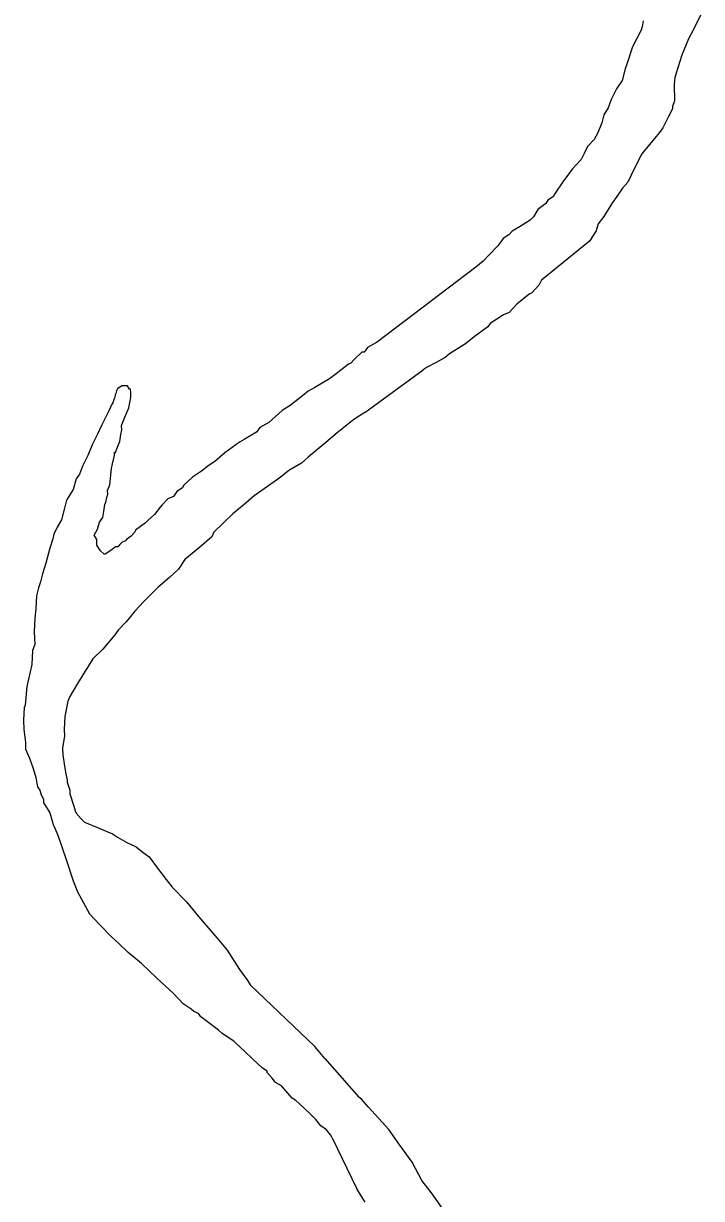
# Model space of a CAD drawing. Extents: x -939622 to -934222, y 1383701 to 1385301.
# Drawn here: x -936032.373 to -936030.61, y 1384194.796 to 1384197.85 of the extents above; entities that cross this region are included whole.
import ezdxf

# ---------------------------------------------------------------- set-up
doc = ezdxf.new("R2010")
doc.units = 0
doc.layers.add('Level 9', color=7, linetype='Continuous')

msp = doc.modelspace()

# ---------------------------------------------------------------- linework, layer by layer
at = {"layer": 'Level 9'}
for points in [[(-936030.6103, 1384197.8772), (-936030.6326, 1384197.8313), (-936030.6439, 1384197.8099), (-936030.6605, 1384197.7702), (-936030.6686, 1384197.7459), (-936030.6793, 1384197.7095), (-936030.6817, 1384197.6913), (-936030.6802, 1384197.6493), (-936030.6857, 1384197.6341), (-936030.6855, 1384197.6281), (-936030.6967, 1384197.6067), (-936030.7107, 1384197.5791), (-936030.7193, 1384197.5668), (-936030.7451, 1384197.5359), (-936030.7652, 1384197.5111), (-936030.7849, 1384197.4744), (-936030.8016, 1384197.4377), (-936030.816, 1384197.4222), (-936030.8303, 1384197.4007), (-936030.8417, 1384197.3852), (-936030.8644, 1384197.3484), (-936030.8787, 1384197.3299), (-936030.8841, 1384197.3116), (-936030.9011, 1384197.284), (-936031.0263, 1384197.1835), (-936031.0319, 1384197.1712), (-936031.0521, 1384197.1495), (-936031.058, 1384197.1463), (-936031.09, 1384197.1211), (-936031.1102, 1384197.0994), (-936031.125, 1384197.0929), (-936031.1601, 1384197.0706), (-936031.1658, 1384197.0614), (-936031.2009, 1384197.0361), (-936031.2242, 1384197.0173), (-936031.2652, 1384196.9918), (-936031.2768, 1384196.9824), (-936031.3003, 1384196.9695), (-936031.3239, 1384196.9567), (-936031.334, 1384196.9504)], [(-936030.7623, 1384197.8568), (-936030.7647, 1384197.8417), (-936030.7674, 1384197.8326), (-936030.7899, 1384197.7898), (-936030.8034, 1384197.7472), (-936030.8088, 1384197.732), (-936030.8168, 1384197.7017), (-936030.831, 1384197.6801), (-936030.845, 1384197.6526), (-936030.8533, 1384197.6313), (-936030.8646, 1384197.6128), (-936030.8698, 1384197.5916), (-936030.8809, 1384197.5642), (-936030.8893, 1384197.5489), (-936030.9066, 1384197.5302), (-936030.915, 1384197.5119), (-936030.9234, 1384197.4966), (-936030.9465, 1384197.4717), (-936030.958, 1384197.4563), (-936030.9694, 1384197.4409), (-936030.9922, 1384197.407), (-936030.995, 1384197.4009), (-936031.0096, 1384197.3914), (-936031.0153, 1384197.3822), (-936031.0357, 1384197.3664), (-936031.047, 1384197.348), (-936031.0557, 1384197.3387), (-936031.0821, 1384197.3228), (-936031.1026, 1384197.31), (-936031.1112, 1384197.3007), (-936031.1259, 1384197.2912), (-936031.1344, 1384197.2789), (-936031.1402, 1384197.2726), (-936031.1633, 1384197.2478), (-936031.1777, 1384197.2323), (-936031.1973, 1384197.2171)], [(-936031.1973, 1384197.2171), (-936031.4527, 1384197.0226)], [(-936031.4527, 1384197.0226), (-936031.4548, 1384197.0212), (-936031.4784, 1384197.0084), (-936031.4869, 1384196.9961), (-936031.4929, 1384196.9959), (-936031.5132, 1384196.9771), (-936031.5219, 1384196.9678), (-936031.5277, 1384196.9646), (-936031.5481, 1384196.9489), (-936031.5569, 1384196.9426), (-936031.5773, 1384196.9268), (-936031.6155, 1384196.9044), (-936031.6331, 1384196.8948), (-936031.6476, 1384196.8823), (-936031.6797, 1384196.8571), (-936031.7002, 1384196.8444), (-936031.7176, 1384196.8288), (-936031.7351, 1384196.8131), (-936031.7586, 1384196.8003), (-936031.7671, 1384196.788), (-936031.7994, 1384196.7688), (-936031.8111, 1384196.7624), (-936031.8491, 1384196.734), (-936031.8753, 1384196.7121), (-936031.8899, 1384196.7025), (-936031.9103, 1384196.6868), (-936031.9337, 1384196.671), (-936031.9569, 1384196.6491), (-936031.9597, 1384196.643), (-936031.9743, 1384196.6335), (-936031.9829, 1384196.6212), (-936031.9976, 1384196.6146), (-936032.0121, 1384196.5991), (-936032.0178, 1384196.5929), (-936032.0322, 1384196.5744), (-936032.0496, 1384196.5587), (-936032.0525, 1384196.5556), (-936032.0554, 1384196.5525), (-936032.0817, 1384196.5336)], [(-936031.4857, 1384196.8391), (-936031.334, 1384196.9504)], [(-936032.0969, 1384196.8997), (-936032.1022, 1384196.9088), (-936032.1089, 1384196.9088), (-936032.1169, 1384196.9088), (-936032.1288, 1384196.9009), (-936032.1315, 1384196.8955), (-936032.1328, 1384196.8889), (-936032.1342, 1384196.8849), (-936032.1355, 1384196.8782), (-936032.1382, 1384196.8729), (-936032.1404, 1384196.8646)], [(-936032.0817, 1384196.5336), (-936032.0844, 1384196.5275), (-936032.0931, 1384196.5181), (-936032.1047, 1384196.5087), (-936032.1076, 1384196.5056), (-936032.1165, 1384196.5023), (-936032.1223, 1384196.4961), (-936032.128, 1384196.4899), (-936032.131, 1384196.4898), (-936032.134, 1384196.4897), (-936032.1428, 1384196.4833), (-936032.1457, 1384196.4802), (-936032.1603, 1384196.4707), (-936032.1633, 1384196.4706), (-936032.1726, 1384196.4793), (-936032.1821, 1384196.494), (-936032.1822, 1384196.497), (-936032.1826, 1384196.509), (-936032.189, 1384196.5208), (-936032.1806, 1384196.5361), (-936032.1752, 1384196.5543), (-936032.1666, 1384196.5667), (-936032.1642, 1384196.5818), (-936032.1618, 1384196.5999), (-936032.159, 1384196.606), (-936032.1565, 1384196.6181), (-936032.1538, 1384196.6272), (-936032.1541, 1384196.6362), (-936032.1486, 1384196.6514), (-936032.1441, 1384196.6937), (-936032.1415, 1384196.7058), (-936032.1363, 1384196.727), (-936032.1366, 1384196.736), (-936032.1335, 1384196.7331), (-936032.1336, 1384196.7361), (-936032.1254, 1384196.7574), (-936032.1226, 1384196.7635), (-936032.1202, 1384196.7817), (-936032.1176, 1384196.7938), (-936032.1181, 1384196.8058), (-936032.1098, 1384196.8271), (-936032.0987, 1384196.8515), (-936032.0937, 1384196.8787), (-936032.0941, 1384196.8908), (-936032.0944, 1384196.8998), (-936032.0969, 1384196.8997)], [(-936032.1404, 1384196.8646), (-936032.1439, 1384196.859), (-936032.1494, 1384196.8467), (-936032.169, 1384196.807), (-936032.1801, 1384196.7826), (-936032.1941, 1384196.755), (-936032.2052, 1384196.7276), (-936032.2192, 1384196.7001), (-936032.2274, 1384196.6787), (-936032.236, 1384196.6664), (-936032.244, 1384196.6391), (-936032.261, 1384196.6114), (-936032.2663, 1384196.5902), (-936032.2742, 1384196.5599), (-936032.2855, 1384196.5415), (-936032.2939, 1384196.5231), (-936032.2965, 1384196.511), (-936032.3046, 1384196.4867), (-936032.3152, 1384196.4473), (-936032.3232, 1384196.4199), (-936032.3285, 1384196.3987), (-936032.3339, 1384196.3835), (-936032.3392, 1384196.3623), (-936032.341, 1384196.3292), (-936032.3432, 1384196.305), (-936032.3449, 1384196.2689), (-936032.3438, 1384196.2359), (-936032.3492, 1384196.2207), (-936032.351, 1384196.1846), (-936032.364, 1384196.127), (-936032.3683, 1384196.0788), (-936032.3711, 1384196.0727), (-936032.3729, 1384196.0395), (-936032.3721, 1384196.0155), (-936032.3679, 1384195.9826), (-936032.3673, 1384195.9646), (-936032.3575, 1384195.9409), (-936032.3476, 1384195.9142), (-936032.3408, 1384195.8904), (-936032.3369, 1384195.8665), (-936032.3306, 1384195.8577), (-936032.3272, 1384195.8458), (-936032.3208, 1384195.834), (-936032.3205, 1384195.825)], [(-936031.4857, 1384196.8391), (-936031.5138, 1384196.8208), (-936031.5575, 1384196.7863), (-936031.5865, 1384196.7612), (-936031.6331, 1384196.7235), (-936031.6506, 1384196.7079), (-936031.6828, 1384196.6887), (-936031.6974, 1384196.6762), (-936031.7149, 1384196.6636), (-936031.7733, 1384196.6225), (-936031.7995, 1384196.6005), (-936031.8286, 1384196.5754), (-936031.8779, 1384196.5286), (-936031.8834, 1384196.5164), (-936031.9154, 1384196.4883), (-936031.9532, 1384196.4569), (-936031.9703, 1384196.4323), (-936031.9935, 1384196.4104), (-936032.0226, 1384196.3854), (-936032.0602, 1384196.348), (-936032.0833, 1384196.3231), (-936032.1063, 1384196.2953), (-936032.1265, 1384196.2735), (-936032.1351, 1384196.2612), (-936032.1667, 1384196.2241), (-936032.1928, 1384196.1991), (-936032.2041, 1384196.1807), (-936032.2211, 1384196.153), (-936032.2325, 1384196.1346), (-936032.2523, 1384196.1009), (-936032.2578, 1384196.0886), (-936032.2654, 1384196.0493), (-936032.2673, 1384196.0162), (-936032.2667, 1384195.9982), (-936032.2716, 1384195.968), (-936032.271, 1384195.9499), (-936032.2671, 1384195.926), (-936032.2632, 1384195.8991), (-936032.2597, 1384195.8842)], [(-936032.2597, 1384195.8842), (-936032.2595, 1384195.8782), (-936032.2528, 1384195.8574), (-936032.2525, 1384195.8484), (-936032.2424, 1384195.8157), (-936032.2389, 1384195.8038), (-936032.2357, 1384195.7979), (-936032.2233, 1384195.7833), (-936032.2171, 1384195.7775), (-936032.214, 1384195.7746), (-936032.1806, 1384195.7608), (-936032.1411, 1384195.7441), (-936032.1288, 1384195.7355), (-936032.1043, 1384195.7213), (-936032.08, 1384195.7102), (-936032.0615, 1384195.6958), (-936032.0462, 1384195.6843), (-936032.0242, 1384195.655), (-936032.0022, 1384195.6257), (-936031.9865, 1384195.6052), (-936031.9493, 1384195.5675), (-936031.918, 1384195.5295), (-936031.8806, 1384195.4857), (-936031.865, 1384195.4682), (-936031.8431, 1384195.442), (-936031.8114, 1384195.392), (-936031.7926, 1384195.3656), (-936031.7831, 1384195.3509)], [(-936032.3205, 1384195.825), (-936032.311, 1384195.8103), (-936032.3046, 1384195.7985), (-936032.3012, 1384195.7866), (-936032.2978, 1384195.7747), (-936032.2945, 1384195.7658), (-936032.294, 1384195.7651)], [(-936032.294, 1384195.7651), (-936032.2832, 1384195.7405), (-936032.2618, 1384195.6775), (-936032.244, 1384195.6217), (-936032.2321, 1384195.5932), (-936032.2012, 1384195.5361), (-936032.1746, 1384195.5081)], [(-936031.6277, 1384195.0167), (-936031.6556, 1384195.0428), (-936031.6649, 1384195.0515), (-936031.674, 1384195.0572), (-936031.7021, 1384195.0892), (-936031.7174, 1384195.0977), (-936031.7268, 1384195.1094), (-936031.7392, 1384195.124), (-936031.7394, 1384195.127), (-936031.7516, 1384195.1356), (-936031.7764, 1384195.1588), (-936031.7981, 1384195.1791), (-936031.8197, 1384195.1993), (-936031.8259, 1384195.2051), (-936031.8565, 1384195.2251), (-936031.8658, 1384195.2338), (-936031.8843, 1384195.2482), (-936031.9119, 1384195.2683), (-936031.9182, 1384195.277), (-936031.9304, 1384195.2826), (-936031.9366, 1384195.2884), (-936031.958, 1384195.3027), (-936031.9829, 1384195.3289), (-936032.0046, 1384195.3492), (-936032.0262, 1384195.3694), (-936032.0665, 1384195.4071), (-936032.1004, 1384195.436), (-936032.1252, 1384195.4592), (-936032.1437, 1384195.4765), (-936032.1746, 1384195.5081)], [(-936031.5899, 1384195.1601), (-936031.594, 1384195.1651), (-936031.6158, 1384195.1914), (-936031.7831, 1384195.3509)], [(-936031.5899, 1384195.1601), (-936031.5007, 1384195.0594)], [(-936030.9704, 1384194.1952), (-936030.9998, 1384194.2663), (-936031.013, 1384194.3019), (-936031.0355, 1384194.3462), (-936031.0771, 1384194.4228), (-936031.1029, 1384194.476), (-936031.1134, 1384194.5177), (-936031.13, 1384194.5653), (-936031.1491, 1384194.5976), (-936031.1713, 1384194.6329), (-936031.2088, 1384194.6797), (-936031.2398, 1384194.7087), (-936031.271, 1384194.7467), (-936031.2775, 1384194.7615), (-936031.3122, 1384194.8113), (-936031.3373, 1384194.8435), (-936031.3629, 1384194.8907), (-936031.3943, 1384194.9347), (-936031.4227, 1384194.9758), (-936031.4756, 1384195.034), (-936031.4943, 1384195.0544), (-936031.5007, 1384195.0594)], [(-936031.5706, 1384194.9545), (-936031.5751, 1384194.9617), (-936031.5852, 1384194.9748), (-936031.6001, 1384194.9855), (-936031.6131, 1384195.0015), (-936031.6277, 1384195.0167)], [(-936031.5706, 1384194.9545), (-936031.5065, 1384194.8215)], [(-936031.485, 1384194.7873), (-936031.5065, 1384194.8215)]]:
    msp.add_lwpolyline(points, dxfattribs=at)

doc.saveas('drawing.dxf')
